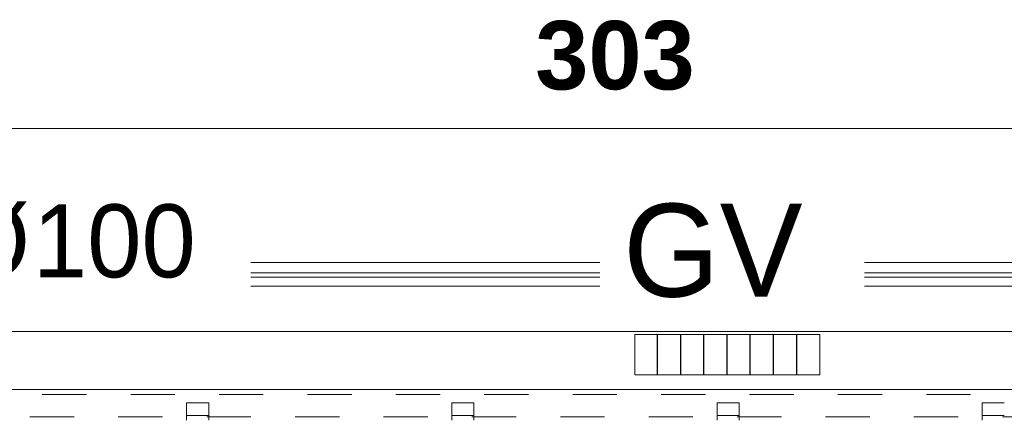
# Model space of a CAD drawing. Header units: metres. Extents: x -16.9 to 14.1, y -10.1 to 10.9.
# Tile 560 of 656: x -9 to -6.7, y 7.3 to 8.2. Entities that reach past the tile are written whole.
import ezdxf

# ---------------------------------------------------------------- set-up
doc = ezdxf.new("R2010")
doc.units = ezdxf.units.M
doc.linetypes.add('Tiret', pattern=[0.00635, 0.003175, -0.003175])
for name, color, linetype, lineweight in [('A-ANNO-DIMS', 211, 'Continuous', 9), ('A-ANNO-DIMS-75', 211, 'Continuous', 9), ('A-DETL', 90, 'Continuous', 18), ('A-DETL-GENF', 92, 'Continuous', 18), ('G-ANNO-TEXT', 231, 'Continuous', 9), ('S-BEAM', 12, 'Continuous', 18), ('S-BEAM-HDLN', 1, 'Tiret', 18)]:
    doc.layers.add(name, color=color, linetype=linetype, lineweight=lineweight)
doc.styles.add('Arial_B_2', font='arialbd.ttf', dxfattribs={"height": 0.154762})
doc.styles.add('Bodoni MT', font='BOD_R.TTF', dxfattribs={"height": 0.165})
doc.styles.add('Bodoni MT_B', font='BOD_B.TTF', dxfattribs={"height": 0.21})
doc.styles.add('Bodoni MT_B_I_1', font='BOD_BI.TTF', dxfattribs={"height": 0.165})
doc.dimstyles.new('Cotation_cm', dxfattribs={"dimscale": 0.3048, "dimtxt": 0.153039, "dimasz": 0.492126, "dimexe": 0.590551, "dimexo": 0.0625, "dimgap": 0.147638, "dimtad": 1, "dimdec": 0, "dimlfac": 100, "dimzin": 0, "dimdsep": 46, "dimtxsty": 'Arial_B_2', "dimblk1": 'OBLIQUE', "dimblk2": 'OBLIQUE', "dimsah": 1, "dimcen": 0.09, "dimazin": 0, "dimtfac": 1, "dimtdec": 4, "dimtix": 1, "dimtmove": 0, "dimatfit": 3, "dimfxl": 0.590551, "dimfxlon": 1, "dimtvp": 1, "dimtfill": 1, "dimtolj": 1, "dimtzin": 0, "dimarcsym": 2})

# ---------------------------------------------------------------- blocks, each defined once
blk = doc.blocks.new('DIMBLOCK6-PH R_1 PROJET toiture basse')
at = {"layer": 'A-ANNO-DIMS-75'}
for p, q in [((-9.1253, 7.9859), (-9.1253, 8.1659)), ((-6.0928, 7.9859), (-6.0928, 8.1659)), ((-9.1253, 7.9859), (-6.0928, 7.9859)), ((-9.1253, 7.9859), (-9.1253, 7.8059)), ((-6.0928, 7.9859), (-6.0928, 7.8059))]:
    blk.add_line(p, q, dxfattribs=at)
at = {"layer": 'A-ANNO-DIMS-75', "lineweight": 35}
for p, q in [((-9.1253, 7.9859), (-9.0503, 8.0609)), ((-6.0928, 7.9859), (-6.0178, 8.0609)), ((-9.1253, 7.9859), (-9.2003, 7.9109)), ((-6.0928, 7.9859), (-6.1678, 7.9109))]:
    blk.add_line(p, q, dxfattribs=at)
at = {"layer": 'A-ANNO-DIMS-75', "color": 0, "insert": (-7.784, 8.2294), "char_height": 0.15476, "width": 0.419764, "attachment_point": 1, "line_spacing_factor": 0.941778, "style": 'Arial_B_2', "bg_fill": 3, "box_fill_scale": 1.25, "bg_fill_color": 256, "bg_fill_true_color": 13158600, "bg_fill_transparency": 0}
blk.add_mtext('303', dxfattribs=at)
blk = doc.blocks.new('_Oblique')
at = {"color": 0, "linetype": 'ByBlock', "lineweight": -2}
blk.add_line((-0.5, -0.5), (0.5, 0.5), dxfattribs=at)

msp = doc.modelspace()

# ---------------------------------------------------------------- hatches: boundary and pattern name
at = {"layer": 'A-DETL-GENF', "lineweight": 25}
h = msp.add_hatch(dxfattribs=at)
h.set_pattern_fill('FP_3', color=90, style=0, pattern_type=2)
h.set_pattern_definition([(90, (0, 0), (-0.0525, 3e-18), [])])
h.paths.add_polyline_path([(-7.5586, 7.4293), (-7.14, 7.4293), (-7.14, 7.5203), (-7.5586, 7.5203)])

# ---------------------------------------------------------------- linework, layer by layer
at = {"layer": 'A-DETL'}
for p, q in [((-7.14, 7.5203), (-7.5586, 7.5203)), ((-7.5586, 7.5203), (-7.5586, 7.4293)), ((-7.14, 7.4293), (-7.14, 7.5203)), ((-7.5586, 7.4293), (-7.14, 7.4293))]:
    msp.add_line(p, q, dxfattribs=at)
at = {"layer": 'S-BEAM'}
for p, q in [((-15.2166, 7.6829), (12.4571, 7.6829)), ((-15.2166, 7.6597), (12.4571, 7.6597)), ((-9.1095, 7.6503), (12.4571, 7.6503)), ((-9.0824, 7.6299), (6.0955, 7.6299)), ((-9.0783, 7.5269), (6.0684, 7.5269)), ((-9.0858, 7.3963), (6.068, 7.3963))]:
    msp.add_line(p, q, dxfattribs=at)
at = {"layer": 'S-BEAM-HDLN'}
for p, q in [((-9.0992, 7.3849), (12.1728, 7.3849)), ((-8.5728, 7.3368), (-8.5728, 7.3659)), ((-8.5728, 7.3659), (-8.5228, 7.3659)), ((-8.5228, 7.3659), (-8.5228, 7.3368)), ((-7.9728, 7.3368), (-7.9728, 7.3659)), ((-7.9728, 7.3659), (-7.9228, 7.3659)), ((-7.9228, 7.3659), (-7.9228, 7.3368)), ((-7.3728, 7.3368), (-7.3728, 7.3659)), ((-7.3728, 7.3659), (-7.3228, 7.3659)), ((-7.3228, 7.3659), (-7.3228, 7.3368)), ((-6.7728, 7.3368), (-6.7728, 7.3659)), ((-6.7728, 7.3659), (-6.7228, 7.3659)), ((12.1728, 7.3339), (-15.0474, 7.3339)), ((-8.5228, 7.3368), (-8.5728, 7.3368)), ((-8.5728, 7.3368), (-8.5728, 7.3263)), ((-8.5228, 7.3368), (-8.5228, 7.3263)), ((-7.9228, 7.3368), (-7.9728, 7.3368)), ((-7.9728, 7.3368), (-7.9728, 7.3263)), ((-7.9228, 7.3368), (-7.9228, 7.3263)), ((-7.3228, 7.3368), (-7.3728, 7.3368)), ((-7.3728, 7.3368), (-7.3728, 7.3263)), ((-7.3228, 7.3368), (-7.3228, 7.3263)), ((-6.7228, 7.3368), (-6.7728, 7.3368)), ((-6.7728, 7.3368), (-6.7728, 7.3263))]:
    msp.add_line(p, q, dxfattribs=at)

# ---------------------------------------------------------------- next in the draw order: texts
at = {"layer": 'G-ANNO-TEXT', "color": 1, "lineweight": 25, "attachment_point": 1, "bg_fill": 3, "box_fill_scale": 1.25, "bg_fill_color": 256, "bg_fill_true_color": 13158600, "bg_fill_transparency": 0}
for s, insert, char_height, width, style in [('Ø', (-9.0988, 7.8146), 0.165, 0.216456, 'Bodoni MT'), ('GV', (-7.5851, 7.8159), 0.21, 0.493038, 'Bodoni MT_B'), ('100', (-8.9202, 7.8146), 0.165, 0.450949, 'Bodoni MT_B_I_1')]:
    msp.add_mtext(s, dxfattribs=dict(at, insert=insert, char_height=char_height, width=width, style=style))

# ---------------------------------------------------------------- next in the draw order: dimensions: what is measured, and where the dimension line sits
at = {"layer": 'A-ANNO-DIMS'}
dim = msp.add_linear_dim(base=(-6.0928, 7.9859), p1=(-9.1253, 8.1659), p2=(-6.0928, 8.1659), dimstyle='Cotation_cm', override={"dimpost": '<>', "dimfxl": 3.032475}, dxfattribs=at)
dim.commit()
dim.dimension.update_dxf_attribs({"geometry": 'DIMBLOCK6-PH R_1 PROJET toiture basse', "text_midpoint": (-7.6091, 8.1099)})

doc.saveas('drawing.dxf')
